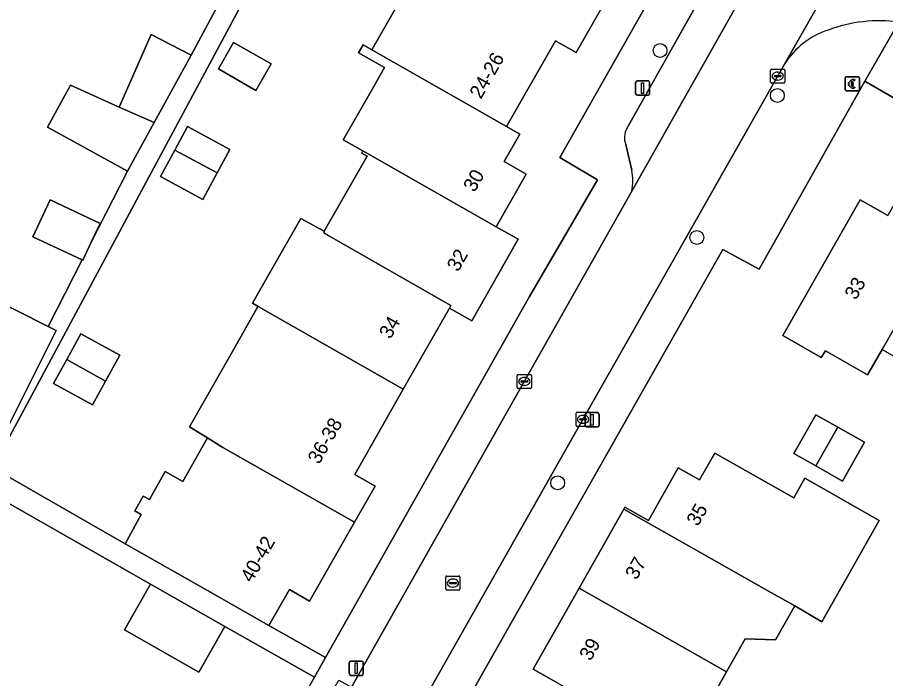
# Model space of a CAD drawing. Extents: x 160349 to 161355, y 381727 to 382854.
# Drawn here: x 160886.7 to 160948.1, y 382259.7 to 382306.5 of the extents above; entities that cross this region are included whole.
import ezdxf

# ---------------------------------------------------------------- set-up
doc = ezdxf.new("R2010")
doc.units = 0
for name, color, linetype in [('IMGEO_Betaalautomaat', 7, 'Continuous'), ('IMGEO_Boom', 7, 'Continuous'), ('IMGEO_Erf', 7, 'Continuous'), ('IMGEO_Kolk', 7, 'Continuous'), ('IMGEO_Lichtmast', 7, 'Continuous'), ('IMGEO_Pand', 7, 'Continuous'), ('IMGEO_Pand_nummerreeks', 7, 'Continuous'), ('IMGEO_Parkeervlak_open', 7, 'Continuous'), ('IMGEO_Rijbaan_lokaal_open', 7, 'Continuous'), ('IMGEO_Rioolput', 7, 'Continuous'), ('IMGEO_Voetpad_open', 7, 'Continuous')]:
    doc.layers.add(name, color=color, linetype=linetype)

msp = doc.modelspace()

# ---------------------------------------------------------------- linework, layer by layer
at = {"layer": 'IMGEO_Betaalautomaat'}
for p, q in [((160945.29, 382301.388), (160945.29, 382302.229)), ((160945.29, 382302.229), (160945.29, 382301.388)), ((160945.365, 382302.312), (160946.206, 382302.312)), ((160946.206, 382302.312), (160945.365, 382302.312)), ((160946.289, 382302.238), (160946.289, 382301.397)), ((160946.289, 382301.397), (160946.289, 382302.238)), ((160945.573, 382301.776), (160945.573, 382301.844)), ((160945.694, 382301.844), (160945.694, 382301.776)), ((160945.952, 382302.117), (160945.935, 382302.017)), ((160945.939, 382301.611), (160945.961, 382301.524)), ((160946.215, 382301.313), (160945.374, 382301.313)), ((160945.374, 382301.313), (160946.215, 382301.313))]:
    msp.add_line(p, q, dxfattribs=at)
for points in [[(160945.573, 382301.844), (160945.504, 382301.844), (160945.504, 382301.913), (160945.583, 382301.913)], [(160945.578, 382301.707), (160945.504, 382301.707), (160945.504, 382301.776), (160945.573, 382301.776)], [(160945.705, 382301.913), (160945.852, 382301.913), (160945.852, 382301.844), (160945.694, 382301.844)], [(160945.694, 382301.776), (160945.852, 382301.776), (160945.852, 382301.707), (160945.708, 382301.707)]]:
    msp.add_lwpolyline(points, dxfattribs=at)
for centre, radius, start, end in [((160945.368, 382302.235), 0.0779, 92.4484, 184.28452), ((160945.368, 382302.235), 0.0779, 92.4484, 184.28452), ((160946.212, 382302.235), 0.0779, 2.4484, 94.28452), ((160946.212, 382302.235), 0.0779, 2.4484, 94.28452), ((160945.839, 382301.762), 0.267, 191.80956, 297.03891), ((160945.866, 382301.837), 0.293, 73.01398, 165.01395), ((160945.872, 382301.85), 0.179, 69.32359, 159.56827), ((160945.872, 382301.777), 0.179, 202.76249, 291.86925), ((160945.368, 382301.391), 0.0779, 182.4484, 274.28452), ((160945.368, 382301.391), 0.0779, 182.4484, 274.28452), ((160946.212, 382301.391), 0.0779, 272.4484, 4.28452), ((160946.212, 382301.391), 0.0779, 272.4484, 4.28452)]:
    msp.add_arc(centre, radius, start, end, dxfattribs=at)
at = {"layer": 'IMGEO_Boom'}
for centre in [(160932.179, 382304.172), (160940.48, 382300.992), (160934.779, 382290.936), (160924.934, 382273.573)]:
    msp.add_circle(centre, 0.489, dxfattribs=at)
at = {"layer": 'IMGEO_Erf'}
for points in [[(160928.503, 382308.011), (160926.234, 382304.027), (160924.78, 382304.855), (160921.322, 382298.786), (160922.246, 382298.26), (160921.141, 382296.319), (160922.715, 382295.423), (160920.587, 382291.689), (160922.134, 382290.808), (160918.852, 382285.047), (160917.279, 382285.943), (160914.01, 382280.205), (160910.568, 382274.162), (160912.014, 382273.338), (160910.554, 382270.774), (160907.379, 382265.2), (160905.943, 382266.018), (160904.489, 382263.465), (160908.506, 382261.198), (160922.935, 382286.764), (160927.748, 382295.009), (160925.075, 382296.6), (160941.436, 382325.427)], [(160884.312, 382286.926), (160888.866, 382284.636), (160891.276, 382289.345), (160887.781, 382290.991), (160889.008, 382293.594), (160892.544, 382291.928), (160891.925, 382290.614), (160894.496, 382295.637), (160888.829, 382298.741), (160890.455, 382301.71), (160893.893, 382300.174), (160896.169, 382305.306), (160898.996, 382303.853), (160907.499, 382319.687)], [(160908.768, 382319.006), (160884.934, 382274.625), (160894.327, 382269.262), (160895.457, 382271.326), (160895.007, 382271.583), (160895.604, 382272.631), (160896.036, 382272.385), (160897.164, 382274.365), (160898.403, 382273.659), (160900.161, 382276.744), (160898.877, 382277.535), (160901.913, 382282.865), (160903.699, 382286.001), (160903.731, 382286.057), (160903.331, 382286.285), (160904.7, 382288.688), (160906.746, 382292.28), (160908.057, 382291.572), (160908.412, 382291.382), (160911.441, 382296.699), (160911.066, 382296.913), (160911.15, 382297.061), (160909.755, 382297.845), (160911.723, 382301.301), (160912.671, 382302.966), (160910.846, 382304.005), (160911.165, 382304.566), (160911.791, 382304.21), (160913.65, 382307.472)], [(160983.76, 382243.716), (160987.119, 382250), (160999.031, 382272.284), (160967.843, 382289.749), (160946.666, 382301.996), (160939.201, 382288.699), (160936.619, 382290.081), (160913.893, 382250), (160899.959, 382225.424), (160914.904, 382214.884), (160933.74, 382199.155), (160940.193, 382193.026), (160947.35, 382185.726), (160952.971, 382178.985), (160954.398, 382178.232)], [(160948.234, 382282.811), (160947.892, 382283.006), (160946.87, 382281.213), (160943.881, 382282.917), (160943.585, 382282.439), (160940.859, 382283.993), (160946.342, 382293.611), (160948.288, 382292.502)], [(160924.828, 382259.452), (160923.196, 382260.377), (160926.444, 382266.113), (160929.613, 382271.709), (160929.693, 382271.85), (160931.355, 382270.908), (160933.462, 382274.628), (160934.974, 382273.772), (160936.055, 382275.68), (160940.406, 382273.216), (160941.648, 382272.507), (160942.433, 382273.894), (160947.685, 382270.907), (160943.618, 382263.726), (160941.706, 382264.858), (160940.341, 382262.446), (160938.209, 382262.527), (160936.889, 382260.196), (160933.718, 382254.597)], [(160867.768, 382243.747), (160891.177, 382230.495), (160902.186, 382250), (160907.722, 382259.809), (160901.38, 382263.389), (160899.549, 382260.174), (160894.28, 382263.175), (160896.111, 382266.39), (160883.305, 382273.684)]]:
    msp.add_lwpolyline(points, dxfattribs=at)
for points in [[(160900.918, 382302.868), (160901.995, 382304.752), (160904.655, 382303.233), (160903.578, 382301.348)], [(160896.829, 382295.257), (160897.843, 382297.128), (160898.74, 382298.783), (160901.731, 382297.162), (160900.838, 382295.514), (160899.819, 382293.636)], [(160889.261, 382280.602), (160890.195, 382282.303), (160891.191, 382284.117), (160893.948, 382282.604), (160892.937, 382280.762), (160892.018, 382279.088)], [(160945.089, 382273.691), (160943.193, 382274.765), (160941.643, 382275.643), (160943.2, 382278.393), (160944.758, 382277.51), (160946.646, 382276.441)]]:
    msp.add_lwpolyline(points, close=True, dxfattribs=at)
at = {"layer": 'IMGEO_Kolk'}
for p, q in [((160940.082, 382302.859), (160940.934, 382302.859)), ((160940.007, 382301.933), (160940.007, 382302.785)), ((160940.266, 382302.353), (160940.266, 382302.365)), ((160940.704, 382302.316), (160940.306, 382302.316)), ((160940.309, 382302.402), (160940.707, 382302.402)), ((160940.495, 382302.639), (160940.52, 382302.639)), ((160940.75, 382302.365), (160940.75, 382302.353)), ((160941.008, 382302.785), (160941.008, 382301.933)), ((160940.934, 382301.859), (160940.082, 382301.859)), ((160940.518, 382302.079), (160940.493, 382302.079)), ((160922.074, 382280.321), (160922.074, 382281.173)), ((160922.149, 382281.247), (160923.001, 382281.247)), ((160922.333, 382280.741), (160922.333, 382280.753)), ((160922.771, 382280.704), (160922.373, 382280.704)), ((160922.376, 382280.79), (160922.774, 382280.79)), ((160922.562, 382281.027), (160922.587, 382281.027)), ((160922.817, 382280.753), (160922.817, 382280.741)), ((160923.075, 382281.173), (160923.075, 382280.321)), ((160923.001, 382280.247), (160922.149, 382280.247)), ((160922.585, 382280.467), (160922.56, 382280.467)), ((160926.231, 382277.638), (160926.231, 382278.49)), ((160926.306, 382278.564), (160927.158, 382278.564)), ((160926.719, 382278.344), (160926.744, 382278.344)), ((160927.232, 382278.49), (160927.232, 382277.638)), ((160926.49, 382278.058), (160926.49, 382278.07)), ((160926.928, 382278.021), (160926.53, 382278.021)), ((160926.533, 382278.107), (160926.931, 382278.107)), ((160926.742, 382277.784), (160926.717, 382277.784)), ((160926.974, 382278.07), (160926.974, 382278.058)), ((160927.158, 382277.564), (160926.306, 382277.564))]:
    msp.add_line(p, q, dxfattribs=at)
for points in [[(160940.082, 382302.859), (160940.934, 382302.859)], [(160940.007, 382301.933), (160940.007, 382302.785)], [(160941.008, 382302.785), (160941.008, 382301.933)], [(160940.934, 382301.859), (160940.082, 382301.859)], [(160922.074, 382280.321), (160922.074, 382281.173)], [(160922.149, 382281.247), (160923.001, 382281.247)], [(160923.075, 382281.173), (160923.075, 382280.321)], [(160923.001, 382280.247), (160922.149, 382280.247)], [(160926.231, 382277.638), (160926.231, 382278.49)], [(160926.306, 382278.564), (160927.158, 382278.564)], [(160927.232, 382278.49), (160927.232, 382277.638)], [(160927.158, 382277.564), (160926.306, 382277.564)]]:
    msp.add_lwpolyline(points, dxfattribs=at)
for centre, radius, start, end in [((160940.084, 382302.783), 0.0765, 91.55205, 178.44795), ((160940.084, 382302.783), 0.0765, 91.55205, 178.44795), ((160940.932, 382302.783), 0.0765, 1.55205, 88.44795), ((160940.932, 382302.783), 0.0765, 1.55205, 88.44795), ((160940.306, 382302.362), 0.0403, 85.87752, 175.75265), ((160940.303, 382302.352), 0.0366, 178.93798, 274.71019), ((160940.707, 382302.359), 0.043, 264.86636, 352.45326), ((160940.711, 382302.364), 0.0386, 1.73085, 96.63898), ((160940.084, 382301.935), 0.0765, 181.55205, 268.44795), ((160940.084, 382301.935), 0.0765, 181.55205, 268.44795), ((160940.932, 382301.935), 0.0765, 271.55205, 358.44795), ((160940.932, 382301.935), 0.0765, 271.55205, 358.44795), ((160922.151, 382281.171), 0.0765, 91.55205, 178.44795), ((160922.151, 382281.171), 0.0765, 91.55205, 178.44795), ((160922.373, 382280.75), 0.0403, 85.87752, 175.75265), ((160922.37, 382280.74), 0.0366, 178.93798, 274.71019), ((160922.774, 382280.747), 0.043, 264.86636, 352.45326), ((160922.778, 382280.752), 0.0386, 1.73085, 96.63898), ((160922.999, 382281.171), 0.0765, 1.55205, 88.44795), ((160922.999, 382281.171), 0.0765, 1.55205, 88.44795), ((160922.151, 382280.323), 0.0765, 181.55205, 268.44795), ((160922.151, 382280.323), 0.0765, 181.55205, 268.44795), ((160922.999, 382280.323), 0.0765, 271.55205, 358.44795), ((160922.999, 382280.323), 0.0765, 271.55205, 358.44795), ((160926.308, 382278.488), 0.0765, 91.55205, 178.44795), ((160926.308, 382278.488), 0.0765, 91.55205, 178.44795), ((160927.156, 382278.488), 0.0765, 1.55205, 88.44795), ((160927.156, 382278.488), 0.0765, 1.55205, 88.44795), ((160926.308, 382277.64), 0.0765, 181.55205, 268.44795), ((160926.308, 382277.64), 0.0765, 181.55205, 268.44795), ((160926.53, 382278.067), 0.0403, 85.87752, 175.75265), ((160926.527, 382278.057), 0.0366, 178.93798, 274.71019), ((160926.931, 382278.064), 0.043, 264.86636, 352.45326), ((160926.935, 382278.069), 0.0386, 1.73085, 96.63898), ((160927.156, 382277.64), 0.0765, 271.55205, 358.44795), ((160927.156, 382277.64), 0.0765, 271.55205, 358.44795)]:
    msp.add_arc(centre, radius, start, end, dxfattribs=at)
for centre, major_axis, ratio, start_param, end_param in [((160940.494, 382302.359), (-0.387, 0.002), 0.722429, 4.712389, 7.853982), ((160940.519, 382302.359), (-0.39, 0.002), 0.717154, 1.570796, 4.712389), ((160922.561, 382280.747), (-0.387, 0.002), 0.722429, 4.712389, 7.853982), ((160922.586, 382280.747), (-0.39, 0.002), 0.717154, 1.570796, 4.712389), ((160926.718, 382278.064), (-0.387, 0.002), 0.722429, 4.712389, 7.853982), ((160926.743, 382278.064), (-0.39, 0.002), 0.717154, 1.570796, 4.712389)]:
    msp.add_ellipse(centre, major_axis=major_axis, ratio=ratio, start_param=start_param, end_param=end_param, dxfattribs=at)
at = {"layer": 'IMGEO_Lichtmast'}
for p, q in [((160930.449, 382301.116), (160930.449, 382301.916)), ((160930.449, 382301.916), (160930.449, 382301.116)), ((160930.549, 382302.016), (160931.339, 382302.016)), ((160931.339, 382302.016), (160930.549, 382302.016)), ((160931.439, 382301.916), (160931.439, 382301.116)), ((160931.439, 382301.116), (160931.439, 382301.916)), ((160931.339, 382301.016), (160930.549, 382301.016)), ((160930.549, 382301.016), (160931.339, 382301.016)), ((160926.87, 382277.637), (160926.87, 382278.437)), ((160926.87, 382278.437), (160926.87, 382277.637)), ((160926.97, 382278.537), (160927.76, 382278.537)), ((160927.76, 382278.537), (160926.97, 382278.537)), ((160927.86, 382278.437), (160927.86, 382277.637)), ((160927.86, 382277.637), (160927.86, 382278.437)), ((160927.76, 382277.537), (160926.97, 382277.537)), ((160926.97, 382277.537), (160927.76, 382277.537)), ((160910.183, 382260.042), (160910.183, 382260.842)), ((160910.183, 382260.842), (160910.183, 382260.042)), ((160910.283, 382260.942), (160911.073, 382260.942)), ((160911.073, 382260.942), (160910.283, 382260.942)), ((160911.173, 382260.842), (160911.173, 382260.042)), ((160911.173, 382260.042), (160911.173, 382260.842)), ((160911.073, 382259.942), (160910.283, 382259.942)), ((160910.283, 382259.942), (160911.073, 382259.942))]:
    msp.add_line(p, q, dxfattribs=at)
for points in [[(160930.869, 382301.891), (160931.019, 382301.891), (160931.019, 382301.141), (160930.869, 382301.141), (160930.869, 382301.891)], [(160927.29, 382278.412), (160927.44, 382278.412), (160927.44, 382277.662), (160927.29, 382277.662), (160927.29, 382278.412)], [(160910.603, 382260.817), (160910.753, 382260.817), (160910.753, 382260.067), (160910.603, 382260.067), (160910.603, 382260.817)]]:
    msp.add_lwpolyline(points, dxfattribs=at)
for centre, start, end in [((160930.549, 382301.916), 90, 180), ((160930.549, 382301.916), 90, 180), ((160931.339, 382301.916), 0, 90), ((160931.339, 382301.916), 360, 90), ((160930.549, 382301.116), 180, 270), ((160930.549, 382301.116), 180, 270), ((160931.339, 382301.116), 270, 0), ((160931.339, 382301.116), 270, 0), ((160926.97, 382278.437), 90, 180), ((160926.97, 382278.437), 90, 180), ((160927.76, 382278.437), 0, 90), ((160927.76, 382278.437), 360, 90), ((160926.97, 382277.637), 180, 270), ((160926.97, 382277.637), 180, 270), ((160927.76, 382277.637), 270, 0), ((160927.76, 382277.637), 270, 0), ((160910.283, 382260.842), 90, 180), ((160910.283, 382260.842), 90, 180), ((160911.073, 382260.842), 0, 90), ((160911.073, 382260.842), 360, 90), ((160910.283, 382260.042), 180, 270), ((160910.283, 382260.042), 180, 270), ((160911.073, 382260.042), 270, 0), ((160911.073, 382260.042), 270, 0)]:
    msp.add_arc(centre, 0.1, start, end, dxfattribs=at)
at = {"layer": 'IMGEO_Pand'}
for points in [[(160928.503, 382308.011), (160918.994, 382313.425), (160918.177, 382311.989), (160916.373, 382313.016), (160915.523, 382313.5), (160912.472, 382308.143), (160913.65, 382307.472), (160911.791, 382304.21), (160921.322, 382298.786), (160924.78, 382304.855), (160926.234, 382304.027)], [(160898.996, 382303.853), (160896.169, 382305.306), (160893.893, 382300.174), (160896.374, 382299.066)], [(160900.918, 382302.868), (160903.578, 382301.348), (160904.655, 382303.233), (160901.995, 382304.752)], [(160911.791, 382304.21), (160911.165, 382304.566), (160910.846, 382304.005), (160912.671, 382302.966), (160911.723, 382301.301), (160909.755, 382297.845), (160911.15, 382297.061), (160920.587, 382291.689), (160922.715, 382295.423), (160921.141, 382296.319), (160922.246, 382298.26), (160921.322, 382298.786)], [(160896.374, 382299.066), (160893.893, 382300.174), (160890.455, 382301.71), (160888.829, 382298.741), (160894.496, 382295.637)], [(160897.843, 382297.128), (160900.838, 382295.514), (160901.731, 382297.162), (160898.74, 382298.783)], [(160897.843, 382297.128), (160896.829, 382295.257), (160899.819, 382293.636), (160900.838, 382295.514)], [(160911.15, 382297.061), (160911.066, 382296.913), (160911.441, 382296.699), (160908.412, 382291.382), (160908.408, 382291.236), (160917.383, 382286.126), (160917.279, 382285.943), (160918.852, 382285.047), (160922.134, 382290.808), (160920.587, 382291.689)], [(160952.966, 382291.903), (160949.178, 382294.062), (160948.288, 382292.502), (160946.342, 382293.611), (160940.859, 382283.993), (160943.585, 382282.439), (160943.881, 382282.917), (160946.87, 382281.213), (160947.892, 382283.006)], [(160887.781, 382290.991), (160891.276, 382289.345), (160891.318, 382289.325), (160891.925, 382290.614), (160892.544, 382291.928), (160889.008, 382293.594)], [(160959.489, 382290.153), (160953.813, 382293.389), (160952.966, 382291.903), (160947.892, 382283.006), (160948.234, 382282.811), (160953.569, 382279.769), (160954.188, 382280.854)], [(160908.408, 382291.236), (160908.412, 382291.382), (160908.057, 382291.572), (160906.746, 382292.28), (160904.7, 382288.688), (160903.331, 382286.285), (160903.731, 382286.057), (160914.01, 382280.205), (160917.279, 382285.943), (160917.383, 382286.126)], [(160889.447, 382284.344), (160888.866, 382284.636), (160884.312, 382286.926), (160880.704, 382279.75), (160880.56, 382279.462), (160885.083, 382277.246), (160885.722, 382276.933), (160885.84, 382277.168), (160886.112, 382277.709)], [(160914.01, 382280.205), (160903.731, 382286.057), (160903.699, 382286.001), (160901.913, 382282.865), (160898.877, 382277.535), (160900.161, 382276.744), (160901.247, 382276.075), (160910.554, 382270.774), (160912.014, 382273.338), (160910.568, 382274.162)], [(160890.195, 382282.303), (160892.937, 382280.762), (160893.948, 382282.604), (160891.191, 382284.117)], [(160890.195, 382282.303), (160889.261, 382280.602), (160892.018, 382279.088), (160892.937, 382280.762)], [(160944.758, 382277.51), (160943.2, 382278.393), (160941.643, 382275.643), (160943.193, 382274.765)], [(160944.758, 382277.51), (160943.193, 382274.765), (160945.089, 382273.691), (160946.646, 382276.441)], [(160910.554, 382270.774), (160901.247, 382276.075), (160900.161, 382276.744), (160898.403, 382273.659), (160897.164, 382274.365), (160896.036, 382272.385), (160895.604, 382272.631), (160895.007, 382271.583), (160895.457, 382271.326), (160894.327, 382269.262), (160900.145, 382265.94), (160904.489, 382263.465), (160905.943, 382266.018), (160907.379, 382265.2)], [(160929.613, 382271.709), (160940.058, 382265.792), (160941.706, 382264.858), (160943.618, 382263.726), (160947.685, 382270.907), (160942.433, 382273.894), (160941.648, 382272.507), (160940.406, 382273.216), (160936.055, 382275.68), (160934.974, 382273.772), (160933.462, 382274.628), (160931.355, 382270.908), (160929.693, 382271.85)], [(160929.613, 382271.709), (160926.444, 382266.113), (160936.889, 382260.196), (160938.209, 382262.527), (160940.341, 382262.446), (160941.706, 382264.858), (160940.058, 382265.792)], [(160899.549, 382260.174), (160901.38, 382263.389), (160896.111, 382266.39), (160894.28, 382263.175)], [(160936.889, 382260.196), (160926.444, 382266.113), (160923.196, 382260.377), (160924.828, 382259.452), (160933.63, 382254.443), (160933.718, 382254.597)]]:
    msp.add_lwpolyline(points, close=True, dxfattribs=at)
at = {"layer": 'IMGEO_Parkeervlak_open'}
for points in [[(160930.179, 382294.218), (160954.711, 382337.706)], [(160950.624, 382335.606), (160947.654, 382330.333), (160943.217, 382322.452), (160929.818, 382298.656)], [(160929.751, 382297.513), (160930.171, 382295.701)]]:
    msp.add_lwpolyline(points, dxfattribs=at)
for centre, radius, start, end in [((160931.012, 382298.013), 1.356, 151.68228, 201.6083), ((160926.446, 382294.939), 3.802, 349.06379, 11.55436)]:
    msp.add_arc(centre, radius, start, end, dxfattribs=at)
at = {"layer": 'IMGEO_Rijbaan_lokaal_open'}
for points in [[(160983.503, 382392.935), (160982.993, 382391.99), (160974.348, 382373.952), (160972.881, 382370.89), (160971.744, 382368.518), (160970.505, 382366.133), (160968.876, 382362.998), (160968.274, 382361.839), (160954.856, 382337.938), (160954.711, 382337.706), (160930.179, 382294.218), (160910.351, 382259.098), (160908.161, 382255.22), (160905.214, 382250), (160894.526, 382231)], [(160899.297, 382229.672), (160910.822, 382250), (160911.593, 382251.359), (160913.759, 382255.181), (160927.831, 382280.001), (160929.665, 382283.236), (160940.986, 382303.204), (160952.079, 382322.701)], [(160952.079, 382322.701), (160940.986, 382303.204)]]:
    msp.add_lwpolyline(points, dxfattribs=at)
for centre, radius, start, end in [((160947.699, 382295.954), 10.323, 82.31433, 110.48443), ((160945.855, 382300.161), 5.742, 107.93627, 148.00021)]:
    msp.add_arc(centre, radius, start, end, dxfattribs=at)
at = {"layer": 'IMGEO_Rioolput'}
for p, q in [((160917.019, 382266.048), (160917.019, 382266.9)), ((160917.094, 382266.974), (160917.946, 382266.974)), ((160917.507, 382266.754), (160917.532, 382266.754)), ((160918.02, 382266.9), (160918.02, 382266.048)), ((160917.946, 382265.974), (160917.094, 382265.974)), ((160917.278, 382266.468), (160917.278, 382266.48)), ((160917.716, 382266.431), (160917.318, 382266.431)), ((160917.321, 382266.517), (160917.719, 382266.517)), ((160917.53, 382266.194), (160917.505, 382266.194)), ((160917.762, 382266.48), (160917.762, 382266.468))]:
    msp.add_line(p, q, dxfattribs=at)
for points in [[(160917.019, 382266.048), (160917.019, 382266.9)], [(160917.094, 382266.974), (160917.946, 382266.974)], [(160918.02, 382266.9), (160918.02, 382266.048)], [(160917.946, 382265.974), (160917.094, 382265.974)]]:
    msp.add_lwpolyline(points, dxfattribs=at)
for centre, radius, start, end in [((160917.096, 382266.898), 0.0765, 91.55205, 178.44795), ((160917.096, 382266.898), 0.0765, 91.55205, 178.44795), ((160917.944, 382266.898), 0.0765, 1.55205, 88.44795), ((160917.944, 382266.898), 0.0765, 1.55205, 88.44795), ((160917.096, 382266.05), 0.0765, 181.55205, 268.44795), ((160917.096, 382266.05), 0.0765, 181.55205, 268.44795), ((160917.318, 382266.477), 0.0403, 85.87752, 175.75265), ((160917.315, 382266.467), 0.0366, 178.93798, 274.71019), ((160917.719, 382266.474), 0.043, 264.86636, 352.45326), ((160917.723, 382266.479), 0.0386, 1.73085, 96.63898), ((160917.944, 382266.05), 0.0765, 271.55205, 358.44795), ((160917.944, 382266.05), 0.0765, 271.55205, 358.44795)]:
    msp.add_arc(centre, radius, start, end, dxfattribs=at)
for centre, major_axis, ratio, start_param, end_param in [((160917.506, 382266.474), (-0.387, 0.002), 0.722429, 4.712389, 7.853982), ((160917.531, 382266.474), (-0.39, 0.002), 0.717154, 1.570796, 4.712389)]:
    msp.add_ellipse(centre, major_axis=major_axis, ratio=ratio, start_param=start_param, end_param=end_param, dxfattribs=at)
at = {"layer": 'IMGEO_Voetpad_open'}
for points in [[(160984.04, 382395.376), (160981.996, 382396.364), (160972.84, 382376.279), (160964.859, 382360.589), (160953.384, 382340.231), (160950.662, 382341.683), (160942.982, 382328.151), (160941.472, 382325.49), (160941.436, 382325.427), (160925.075, 382296.6), (160927.748, 382295.009), (160922.935, 382286.764), (160908.506, 382261.198), (160907.722, 382259.809), (160902.186, 382250), (160891.177, 382230.495), (160892.211, 382229.169)], [(160929.818, 382298.656), (160943.217, 382322.452), (160942.222, 382323.023), (160946.697, 382330.892), (160947.654, 382330.333), (160950.624, 382335.606)], [(160913.893, 382250), (160936.619, 382290.081), (160939.201, 382288.699), (160946.666, 382301.996), (160949.08, 382306.184)], [(160949.08, 382306.184), (160946.666, 382301.996), (160967.843, 382289.749), (160999.031, 382272.284), (161001.724, 382271.052)], [(160940.986, 382303.204), (160929.665, 382283.236), (160927.831, 382280.001), (160913.759, 382255.181), (160914.192, 382254.931), (160912.026, 382251.109), (160911.593, 382251.359), (160910.822, 382250), (160899.297, 382229.672)], [(160930.171, 382295.701), (160929.751, 382297.513)], [(160894.526, 382231), (160905.214, 382250), (160908.161, 382255.22), (160907.255, 382255.731), (160909.445, 382259.609), (160910.351, 382259.098), (160930.179, 382294.218)]]:
    msp.add_lwpolyline(points, dxfattribs=at)
msp.add_lwpolyline([(160894.327, 382269.262), (160884.934, 382274.625), (160908.768, 382319.006), (160907.499, 382319.687), (160898.996, 382303.853), (160896.374, 382299.066), (160894.496, 382295.637), (160891.925, 382290.614), (160891.318, 382289.325), (160891.276, 382289.345), (160888.866, 382284.636), (160889.447, 382284.344), (160886.112, 382277.709), (160885.84, 382277.168), (160885.722, 382276.933), (160885.083, 382277.246), (160883.545, 382274.105), (160883.305, 382273.684), (160896.111, 382266.39), (160901.38, 382263.389), (160907.722, 382259.809), (160908.506, 382261.198), (160904.489, 382263.465), (160900.145, 382265.94)], close=True, dxfattribs=at)
for centre, radius, start, end in [((160947.699, 382295.954), 10.323, 82.31433, 110.48443), ((160945.855, 382300.161), 5.742, 107.93627, 148.00021), ((160931.012, 382298.013), 1.356, 151.68228, 201.6083), ((160926.446, 382294.939), 3.802, 349.06379, 11.55436)]:
    msp.add_arc(centre, radius, start, end, dxfattribs=at)

# ---------------------------------------------------------------- texts
at = {"layer": 'IMGEO_Pand_nummerreeks'}
for s, rotation, p in [('24-26', 60.32673, (160919.502, 382300.682)), ('30', 60.321, (160919.054, 382294.088)), ('32', 60.33015, (160917.893, 382288.455)), ('33', 60.31527, (160946.041, 382286.459)), ('34', 60.33246, (160913.099, 382283.694)), ('36-38', 60.35537, (160908.047, 382274.824)), ('35', 60.47288, (160934.855, 382270.432)), ('40-42', 60.38402, (160903.285, 382266.446)), ('37', 60.47773, (160930.515, 382266.647)), ('39', 60.4757, (160927.267, 382260.91))]:
    msp.add_text(s, height=1, rotation=rotation, dxfattribs=at).set_placement(p)

doc.saveas('drawing.dxf')
